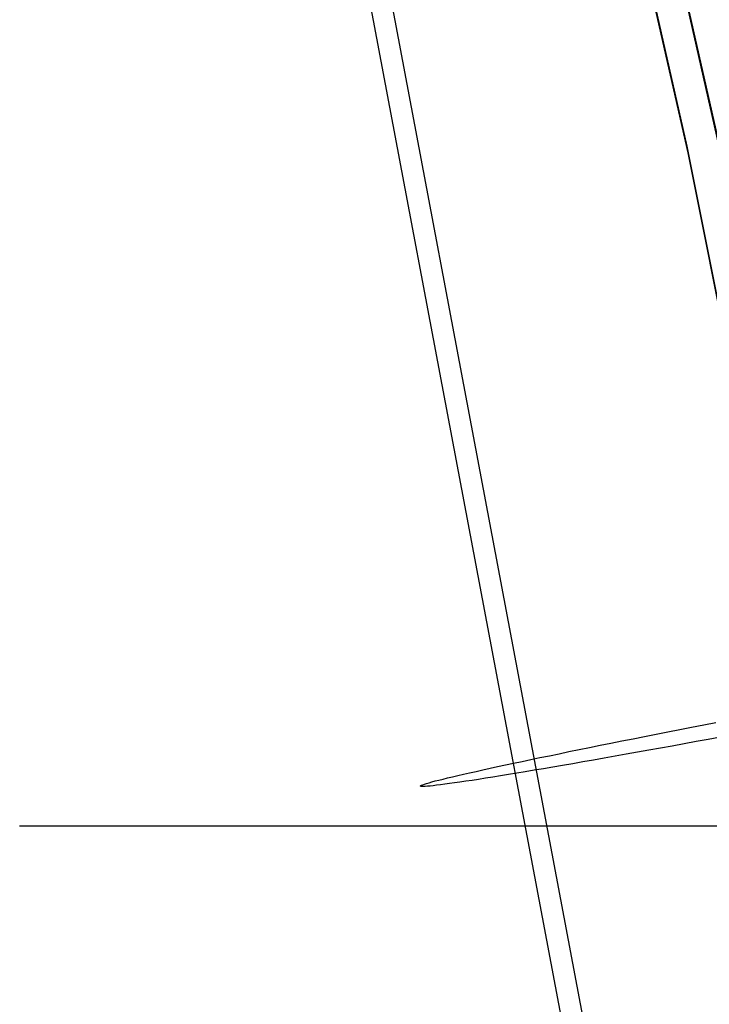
# Model space of a CAD drawing. Header units: millimetres. Extents: x 119 to 175.9, y -203.1 to -153.8.
# Tile 258 of 377: x 164.6 to 166.5, y -180.1 to -177.4. Entities that reach past the tile are written whole.
import ezdxf

# ---------------------------------------------------------------- set-up
doc = ezdxf.new("R2010")
doc.units = ezdxf.units.MM
doc.header["$MEASUREMENT"] = 0
doc.layers.add('Layer 01', color=5, linetype='Continuous', true_color=0x0000ff)

msp = doc.modelspace()

# ---------------------------------------------------------------- linework, layer by layer
at = {"layer": 'Layer 01'}
for p, q in [((166.5216, -177.7465, 35.1553), (166.2987, -176.7617, 35.1541)), ((166.2109, -176.7679, 34.9182), (166.4334, -177.751, 34.9195)), ((166.4368, -177.7689, 31.698), (166.2142, -176.7862, 31.6967)), ((166.4368, -177.765, 34.8941), (166.2143, -176.7822, 34.8928)), ((166.5214, -177.7514, 31.4371), (166.2984, -176.7667, 31.4359)), ((166.3722, -181.5946, 30.4892), (165.5538, -177.2547, 30.583)), ((166.4344, -181.6129, 31.8788), (165.616, -177.273, 31.9726)), ((166.4334, -177.751, 34.9195), (166.6304, -178.7396, 34.9208)), ((166.6338, -178.7531, 34.8954), (166.4368, -177.765, 34.8941)), ((166.6338, -178.757, 31.6992), (166.4368, -177.7689, 31.698)), ((166.414, -179.3335, 30.2546), (166.4464, -179.3272, 30.2461)), ((166.4464, -179.3272, 30.2461), (166.4791, -179.3209, 30.2386)), ((166.4791, -179.3209, 30.2386), (166.5121, -179.3145, 30.2324)), ((166.2878, -179.3583, 30.3003), (166.3187, -179.3522, 30.2872)), ((166.3187, -179.3522, 30.2872), (166.3501, -179.346, 30.2752)), ((166.3501, -179.346, 30.2752), (166.3819, -179.3398, 30.2644)), ((166.3819, -179.3398, 30.2644), (166.414, -179.3335, 30.2546)), ((166.5244, -179.3541, 32.1725), (166.4914, -179.3602, 32.1664)), ((166.169, -179.3821, 30.3632), (166.1979, -179.3762, 30.3459)), ((166.1979, -179.3762, 30.3459), (166.2273, -179.3703, 30.3296)), ((166.2273, -179.3703, 30.3296), (166.2573, -179.3644, 30.3144)), ((166.2573, -179.3644, 30.3144), (166.2878, -179.3583, 30.3003)), ((166.3938, -179.3781, 32.1412), (166.3618, -179.3839, 32.1305)), ((166.426, -179.3722, 32.1507), (166.3938, -179.3781, 32.1412)), ((166.4585, -179.3663, 32.1592), (166.426, -179.3722, 32.1507)), ((166.4914, -179.3602, 32.1664), (166.4585, -179.3663, 32.1592)), ((166.0346, -179.4096, 30.4645), (166.0601, -179.4043, 30.4424)), ((166.0601, -179.4043, 30.4424), (166.0863, -179.3989, 30.4211)), ((166.0863, -179.3989, 30.4211), (166.1132, -179.3934, 30.4009)), ((166.1132, -179.3934, 30.4009), (166.1408, -179.3878, 30.3816)), ((166.1408, -179.3878, 30.3816), (166.169, -179.3821, 30.3632)), ((166.2384, -179.406, 32.0767), (166.2088, -179.4112, 32.0605)), ((166.2686, -179.4006, 32.0918), (166.2384, -179.406, 32.0767)), ((166.2992, -179.3951, 32.1058), (166.2686, -179.4006, 32.0918)), ((166.3303, -179.3896, 32.1187), (166.2992, -179.3951, 32.1058)), ((166.3618, -179.3839, 32.1305), (166.3303, -179.3896, 32.1187)), ((165.8991, -179.4384, 30.6149), (165.9195, -179.434, 30.5879)), ((165.9195, -179.434, 30.5879), (165.9408, -179.4294, 30.5616)), ((165.9408, -179.4294, 30.5616), (165.963, -179.4246, 30.5361)), ((165.963, -179.4246, 30.5361), (165.9861, -179.4198, 30.5114)), ((165.9861, -179.4198, 30.5114), (166.01, -179.4147, 30.4875)), ((166.01, -179.4147, 30.4875), (166.0346, -179.4096, 30.4645)), ((166.0962, -179.4308, 31.9859), (166.0697, -179.4354, 31.9648)), ((166.1234, -179.4261, 32.006), (166.0962, -179.4308, 31.9859)), ((166.1512, -179.4213, 32.0252), (166.1234, -179.4261, 32.006)), ((166.1797, -179.4163, 32.0434), (166.1512, -179.4213, 32.0252)), ((166.2088, -179.4112, 32.0605), (166.1797, -179.4163, 32.0434)), ((165.7973, -179.4614, 30.7908), (165.8117, -179.458, 30.76)), ((165.8117, -179.458, 30.76), (165.8272, -179.4544, 30.7298)), ((165.8272, -179.4544, 30.7298), (165.8437, -179.4507, 30.7001)), ((165.8437, -179.4507, 30.7001), (165.8612, -179.4468, 30.6711)), ((165.8612, -179.4468, 30.6711), (165.8797, -179.4427, 30.6427)), ((165.8797, -179.4427, 30.6427), (165.8991, -179.4384, 30.6149)), ((165.9273, -179.4591, 31.8199), (165.9066, -179.4624, 31.793)), ((165.949, -179.4556, 31.8461), (165.9273, -179.4591, 31.8199)), ((165.9715, -179.4519, 31.8715), (165.949, -179.4556, 31.8461)), ((165.9948, -179.448, 31.8961), (165.9715, -179.4519, 31.8715)), ((166.019, -179.444, 31.9199), (165.9948, -179.448, 31.8961)), ((166.044, -179.4398, 31.9428), (166.019, -179.444, 31.9199)), ((166.0697, -179.4354, 31.9648), (166.044, -179.4398, 31.9428)), ((165.7103, -179.4864, 31.1874), (165.7113, -179.4854, 31.1533)), ((165.7106, -179.4871, 31.2215), (165.7103, -179.4864, 31.1874)), ((165.7119, -179.4875, 31.2556), (165.7106, -179.4871, 31.2215)), ((165.7113, -179.4854, 31.1533), (165.7134, -179.4843, 31.1192)), ((165.7145, -179.4878, 31.2897), (165.7119, -179.4875, 31.2556)), ((165.7134, -179.4843, 31.1192), (165.7167, -179.483, 31.0853)), ((165.7182, -179.4878, 31.3236), (165.7145, -179.4878, 31.2897)), ((165.7167, -179.483, 31.0853), (165.7211, -179.4814, 31.0514)), ((165.723, -179.4876, 31.3574), (165.7182, -179.4878, 31.3236)), ((165.7211, -179.4814, 31.0514), (165.7267, -179.4796, 31.0178)), ((165.7291, -179.4872, 31.391), (165.723, -179.4876, 31.3574)), ((165.7267, -179.4796, 31.0178), (165.7334, -179.4776, 30.9844)), ((165.7362, -179.4866, 31.4244), (165.7291, -179.4872, 31.391)), ((165.7334, -179.4776, 30.9844), (165.7413, -179.4754, 30.9512)), ((165.7445, -179.4858, 31.4575), (165.7362, -179.4866, 31.4244)), ((165.7413, -179.4754, 30.9512), (165.7503, -179.473, 30.9184)), ((165.7539, -179.4847, 31.4903), (165.7445, -179.4858, 31.4575)), ((165.7503, -179.473, 30.9184), (165.7604, -179.4704, 30.8859)), ((165.7644, -179.4834, 31.5228), (165.7539, -179.4847, 31.4903)), ((165.7604, -179.4704, 30.8859), (165.7716, -179.4676, 30.8537)), ((165.776, -179.4819, 31.5549), (165.7644, -179.4834, 31.5228)), ((165.7716, -179.4676, 30.8537), (165.7839, -179.4646, 30.822)), ((165.7887, -179.4802, 31.5865), (165.776, -179.4819, 31.5549)), ((165.7839, -179.4646, 30.822), (165.7973, -179.4614, 30.7908)), ((165.8025, -179.4783, 31.6177), (165.7887, -179.4802, 31.5865)), ((165.8173, -179.4761, 31.6484), (165.8025, -179.4783, 31.6177)), ((165.8332, -179.4738, 31.6785), (165.8173, -179.4761, 31.6484)), ((165.8501, -179.4713, 31.7081), (165.8332, -179.4738, 31.6785)), ((165.868, -179.4685, 31.7371), (165.8501, -179.4713, 31.7081)), ((165.8868, -179.4656, 31.7654), (165.868, -179.4685, 31.7371)), ((165.9066, -179.4624, 31.793), (165.8868, -179.4656, 31.7654)), ((168.5548, -179.5954, 33.7859), (164.622, -179.5954, 33.7859))]:
    msp.add_line(p, q, dxfattribs=at)

doc.saveas('drawing.dxf')
